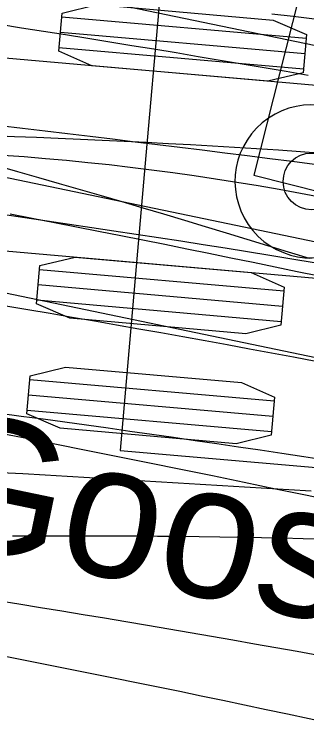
# Model space of a CAD drawing. Extents: x -14 to 1565148, y -25 to 642856.
# Drawn here: x 1565026.7 to 1565031.07, y 636508.4 to 636519.1 of the extents above; entities that cross this region are included whole.
import ezdxf

# ---------------------------------------------------------------- set-up
doc = ezdxf.new("R2010")
doc.units = 0
for name, color, linetype in [('DR_P_Headwall', 7, 'Continuous'), ('GE_P_Alignment_100_Stations', 7, 'Continuous'), ('MT_P_Work_Area', 7, 'Continuous'), ('PM_P_Edge_Line', 7, 'Continuous'), ('TR_Turning_Path25', 7, 'Continuous'), ('TR_Turning_Path27', 7, 'Continuous'), ('TR_Turning_Path28', 7, 'Continuous'), ('TR_Turning_Path29', 7, 'Continuous')]:
    doc.layers.add(name, color=color, linetype=linetype)

msp = doc.modelspace()

# ---------------------------------------------------------------- linework, layer by layer
at = {"layer": 'DR_P_Headwall'}
msp.add_lwpolyline([(1565031.179, 636515.394), (1565030.847, 636515.449), (1565030.515, 636515.503), (1565030.182, 636515.557), (1565029.85, 636515.611), (1565029.518, 636515.663), (1565029.185, 636515.716), (1565028.853, 636515.767), (1565028.52, 636515.819), (1565028.187, 636515.869), (1565027.854, 636515.919), (1565027.521, 636515.969), (1565027.188, 636516.018), (1565026.855, 636516.066), (1565026.522, 636516.114)], dxfattribs=at)
msp.add_arc((1564998.655, 636332.944), 190.231, 77.32682, 100.64576, dxfattribs=at)
at = {"layer": 'GE_P_Alignment_100_Stations'}
for points in [[(1565031.185, 636519.032), (1565030.865, 636519.07), (1565030.546, 636519.108)], [(1565031.304, 636517.029), (1565030.974, 636517.052), (1565030.645, 636517.074), (1565030.316, 636517.095), (1565029.987, 636517.116), (1565029.657, 636517.135), (1565029.328, 636517.154), (1565028.999, 636517.172), (1565028.67, 636517.189), (1565028.341, 636517.206), (1565028.012, 636517.221), (1565027.684, 636517.236), (1565027.355, 636517.251), (1565027.027, 636517.264), (1565026.699, 636517.277), (1565026.371, 636517.289)]]:
    msp.add_lwpolyline(points, dxfattribs=at)
msp.add_arc((1564614.651, 634973.928), 1605.395, 74.111231, 75.773222, dxfattribs=at)
at = {"layer": 'MT_P_Work_Area'}
for p, q in [((1565036.888, 636517.451), (1565027.097, 636519.487)), ((1565026.514, 636516.681), (1565036.304, 636514.644))]:
    msp.add_line(p, q, dxfattribs=at)
msp.add_lwpolyline([(1565031.347, 636512.451), (1565031.022, 636512.5), (1565030.697, 636512.549), (1565030.373, 636512.597), (1565030.048, 636512.645), (1565029.724, 636512.692), (1565029.399, 636512.739), (1565029.074, 636512.786), (1565028.75, 636512.832), (1565028.425, 636512.878), (1565028.1, 636512.924), (1565027.776, 636512.969), (1565027.451, 636513.014), (1565027.126, 636513.059), (1565026.802, 636513.103), (1565026.477, 636513.147)], dxfattribs=at)
at = {"layer": 'PM_P_Edge_Line'}
msp.add_lwpolyline([(1565031.185, 636516.862), (1565030.849, 636516.905), (1565030.514, 636516.947), (1565030.178, 636516.99), (1565029.843, 636517.032), (1565029.507, 636517.074), (1565029.172, 636517.115), (1565028.836, 636517.157), (1565028.501, 636517.198), (1565028.165, 636517.239), (1565027.829, 636517.279), (1565027.494, 636517.32), (1565027.158, 636517.36), (1565026.822, 636517.4), (1565026.486, 636517.439)], dxfattribs=at)
msp.add_arc((1564974.513, 636082.407), 442.57, 79.68783, 88.0519, dxfattribs=at)
at = {"layer": 'TR_Turning_Path25'}
msp.add_line((1565061.6, 636507.657), (1565026.354, 636514.984), dxfattribs=at)
for points in [[(1565026.636, 636516.127), (1565026.966, 636516.063), (1565027.297, 636515.999), (1565027.627, 636515.934), (1565027.957, 636515.869), (1565028.287, 636515.803), (1565028.617, 636515.738), (1565028.946, 636515.671), (1565029.276, 636515.605), (1565029.606, 636515.538), (1565029.935, 636515.471), (1565030.265, 636515.403), (1565030.594, 636515.335), (1565030.924, 636515.267), (1565031.253, 636515.199)], [(1565026.569, 636514.754), (1565026.9, 636514.698), (1565027.231, 636514.642), (1565027.563, 636514.585), (1565027.894, 636514.528), (1565028.225, 636514.47), (1565028.556, 636514.411), (1565028.887, 636514.353), (1565029.218, 636514.294), (1565029.548, 636514.234), (1565029.879, 636514.174), (1565030.21, 636514.113), (1565030.54, 636514.052), (1565030.87, 636513.991), (1565031.201, 636513.929)], [(1565026.587, 636509.519), (1565026.91, 636509.455), (1565027.233, 636509.391), (1565027.556, 636509.326), (1565027.879, 636509.261), (1565028.202, 636509.196), (1565028.525, 636509.13), (1565028.847, 636509.064), (1565029.17, 636508.998), (1565029.492, 636508.931), (1565029.815, 636508.864), (1565030.137, 636508.797), (1565030.46, 636508.729), (1565030.782, 636508.661), (1565031.104, 636508.592), (1565031.426, 636508.523), (1565031.748, 636508.454), (1565032.07, 636508.385)]]:
    msp.add_lwpolyline(points, dxfattribs=at)
msp.add_arc((1564967.411, 636209.604), 308.945, 69.72175, 81.14322, dxfattribs=at)
at = {"layer": 'TR_Turning_Path27'}
for points in [[(1565026.474, 636518.957), (1565026.804, 636518.905), (1565027.134, 636518.853), (1565027.464, 636518.801), (1565027.794, 636518.748), (1565028.124, 636518.694), (1565028.454, 636518.641), (1565028.784, 636518.587), (1565029.114, 636518.532), (1565029.443, 636518.477), (1565029.773, 636518.422), (1565030.102, 636518.366), (1565030.432, 636518.31), (1565030.761, 636518.254), (1565031.091, 636518.197)], [(1565026.433, 636516.846), (1565026.746, 636516.758), (1565027.058, 636516.669), (1565027.37, 636516.58), (1565027.682, 636516.49), (1565027.994, 636516.399), (1565028.305, 636516.308), (1565028.617, 636516.216), (1565028.928, 636516.124), (1565029.239, 636516.031), (1565029.55, 636515.938), (1565029.861, 636515.844), (1565030.171, 636515.749), (1565030.482, 636515.654), (1565030.792, 636515.559), (1565031.102, 636515.462)], [(1565026.447, 636510.355), (1565026.767, 636510.303), (1565027.087, 636510.251), (1565027.407, 636510.199), (1565027.727, 636510.146), (1565028.046, 636510.093), (1565028.366, 636510.039), (1565028.686, 636509.985), (1565029.006, 636509.93), (1565029.326, 636509.876), (1565029.646, 636509.82), (1565029.965, 636509.765), (1565030.285, 636509.709), (1565030.605, 636509.653), (1565030.925, 636509.596), (1565031.245, 636509.539)]]:
    msp.add_lwpolyline(points, dxfattribs=at)
msp.add_arc((1564977.942, 636344.712), 182.816, 70.31624, 80.19793, dxfattribs=at)
at = {"layer": 'TR_Turning_Path28'}
for p, q in [((1565029.02, 636521.062), (1565028.648, 636516.828)), ((1565027.406, 636519.066), (1565031.058, 636518.746)), ((1565027.386, 636518.838), (1565031.038, 636518.517)), ((1565033.356, 636517.854), (1565022.796, 636518.78)), ((1565027.365, 636518.609), (1565031.018, 636518.289)), ((1565028.648, 636516.828), (1565028.277, 636512.594)), ((1565022.546, 636515.925), (1565033.105, 636514.998)), ((1565027.075, 636515.297), (1565030.727, 636514.977)), ((1565027.055, 636515.069), (1565030.707, 636514.748)), ((1565027.035, 636514.841), (1565030.687, 636514.52)), ((1565026.931, 636513.654), (1565030.583, 636513.333)), ((1565026.911, 636513.425), (1565030.563, 636513.105)), ((1565026.891, 636513.197), (1565030.543, 636512.876)), ((1565028.277, 636512.594), (1565076.022, 636508.405))]:
    msp.add_line(p, q, dxfattribs=at)
for points in [[(1565027.361, 636518.553), (1565027.411, 636519.123), (1565027.937, 636519.249), (1565030.567, 636519.019), (1565031.063, 636518.802), (1565031.013, 636518.232), (1565030.487, 636518.106), (1565027.857, 636518.336)], [(1565027.03, 636514.784), (1565027.08, 636515.354), (1565027.606, 636515.481), (1565030.236, 636515.25), (1565030.732, 636515.033), (1565030.682, 636514.464), (1565030.156, 636514.337), (1565027.526, 636514.567)], [(1565026.886, 636513.14), (1565026.936, 636513.71), (1565027.462, 636513.837), (1565030.092, 636513.606), (1565030.588, 636513.39), (1565030.538, 636512.82), (1565030.012, 636512.693), (1565027.382, 636512.924)]]:
    msp.add_lwpolyline(points, close=True, dxfattribs=at)
msp.add_lwpolyline([(1565031.132, 636511.984), (1565030.801, 636512.005), (1565030.469, 636512.025), (1565030.138, 636512.046), (1565029.807, 636512.066), (1565029.475, 636512.086), (1565029.144, 636512.106), (1565028.813, 636512.126), (1565028.481, 636512.146), (1565028.15, 636512.166), (1565027.819, 636512.185), (1565027.487, 636512.204), (1565027.156, 636512.224), (1565026.825, 636512.243), (1565026.494, 636512.262)], dxfattribs=at)
msp.add_circle((1565031.138, 636516.61), 0.424, dxfattribs=at)
msp.add_arc((1565031.138, 636516.61), 1.143, 39.9852, 309.9852, dxfattribs=at)
at = {"layer": 'TR_Turning_Path29'}
for p, q in [((1565032.236, 636524.462), (1565030.278, 636516.705)), ((1565030.278, 636516.705), (1565044.822, 636513.034)), ((1565030.278, 636516.705), (1565030.278, 636516.705))]:
    msp.add_line(p, q, dxfattribs=at)
for points in [[(1565031.293, 636516.37), (1565030.975, 636516.43), (1565030.657, 636516.487), (1565030.339, 636516.542), (1565030.021, 636516.595), (1565029.702, 636516.645), (1565029.385, 636516.692), (1565029.067, 636516.737), (1565028.749, 636516.779), (1565028.431, 636516.818), (1565028.113, 636516.855), (1565027.796, 636516.889), (1565027.478, 636516.921), (1565027.161, 636516.949), (1565026.844, 636516.975), (1565026.527, 636516.997)], [(1565031.323, 636511.269), (1565031.013, 636511.276), (1565030.702, 636511.283), (1565030.391, 636511.289), (1565030.081, 636511.294), (1565029.77, 636511.299), (1565029.46, 636511.303), (1565029.15, 636511.307), (1565028.839, 636511.31), (1565028.529, 636511.312), (1565028.219, 636511.313), (1565027.909, 636511.314), (1565027.599, 636511.315), (1565027.289, 636511.315), (1565026.979, 636511.314), (1565026.669, 636511.312)]]:
    msp.add_lwpolyline(points, dxfattribs=at)
msp.add_arc((1565018.671, 636391.904), 129.304, 86.34072, 118.81406, dxfattribs=at)

# ---------------------------------------------------------------- texts
at = {"layer": 'TR_Turning_Path25'}
msp.add_text('Gooseneck Horse Trailer', height=2, rotation=348.2571, dxfattribs=at).set_placement((1565025.246, 636511.292))

doc.saveas('drawing.dxf')
